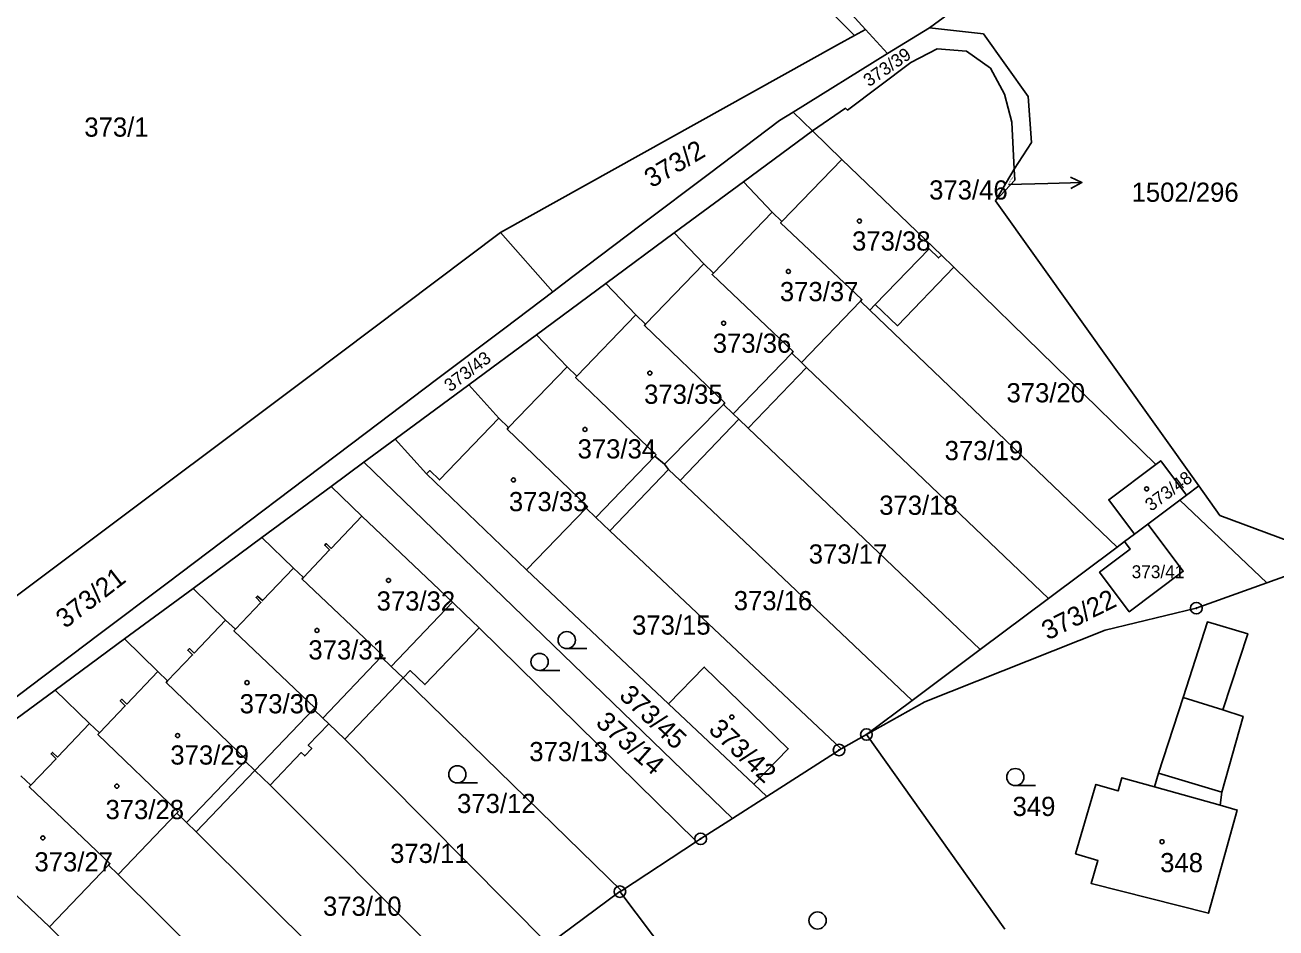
# Model space of a CAD drawing. Extents: x -737240 to -735272, y -1119606 to -1117878.
# Drawn here: x -736917.1 to -736806.3, y -1118323.1 to -1118243.1 of the extents above; entities that cross this region are included whole.
import ezdxf

# ---------------------------------------------------------------- set-up
doc = ezdxf.new("R2010")
doc.units = 0
for name, color, linetype in [('Level 1', 7, 'Continuous'), ('Level 13', 7, 'Continuous'), ('Level 16', 7, 'Continuous'), ('Level 18', 7, 'Continuous'), ('Level 19', 7, 'Continuous'), ('Level 25', 7, 'Continuous'), ('Level 4', 7, 'Continuous')]:
    doc.layers.add(name, color=color, linetype=linetype)

msp = doc.modelspace()

# ---------------------------------------------------------------- linework, layer by layer
at = {"layer": 'Level 1'}
for p, q in [((-736837, -1118243.36), (-736820.32, -1118231.12)), ((-736843.65, -1118244.05), (-736842.68, -1118243.51)), ((-736842.68, -1118243.51), (-736840.73, -1118245.65)), ((-736840.73, -1118245.65), (-736849.09, -1118250.83)), ((-736847.37, -1118252.5), (-736849.09, -1118250.83)), ((-736853.47, -1118257.01), (-736847.37, -1118252.5)), ((-736847.37, -1118252.5), (-736844.78, -1118255.02)), ((-736844.78, -1118255.02), (-736835.96, -1118263.49)), ((-736831.17, -1118258.7), (-736829.51, -1118255.9)), ((-736859.61, -1118261.54), (-736853.47, -1118257.01)), ((-736853.47, -1118257.01), (-736850.93, -1118259.69)), ((-736850.93, -1118259.69), (-736850.07, -1118260.52)), ((-736870.36, -1118266.74), (-736875, -1118261.5)), ((-736865.66, -1118266.02), (-736859.61, -1118261.54)), ((-736859.61, -1118261.54), (-736856.99, -1118264.26)), ((-736856.99, -1118264.26), (-736856.12, -1118265.09)), ((-736835.96, -1118263.49), (-736834.85, -1118264.56)), ((-736834.85, -1118264.56), (-736816.96, -1118282.03)), ((-736871.8, -1118270.56), (-736865.66, -1118266.02)), ((-736865.66, -1118266.02), (-736863, -1118268.79)), ((-736848.34, -1118273), (-736843.11, -1118267.57)), ((-736843.11, -1118267.57), (-736842.28, -1118268.37)), ((-736842.28, -1118268.37), (-736841.81, -1118267.88)), ((-736863, -1118268.79), (-736862.14, -1118269.61)), ((-736842.28, -1118268.37), (-736820.41, -1118289.36)), ((-736877.78, -1118274.98), (-736871.8, -1118270.56)), ((-736871.8, -1118270.56), (-736869.08, -1118273.38)), ((-736849.2, -1118272.17), (-736848.34, -1118273)), ((-736869.08, -1118273.38), (-736868.22, -1118274.21)), ((-736847.89, -1118273.44), (-736848.34, -1118273)), ((-736853.07, -1118278.82), (-736847.89, -1118273.44)), ((-736847.89, -1118273.44), (-736826.48, -1118293.9)), ((-736884.32, -1118279.81), (-736877.78, -1118274.98)), ((-736877.78, -1118274.98), (-736875.13, -1118277.95)), ((-736855.25, -1118276.72), (-736854.38, -1118277.56)), ((-736854.38, -1118277.56), (-736853.88, -1118278.04)), ((-736875.13, -1118277.95), (-736874.27, -1118278.78)), ((-736859.09, -1118283.46), (-736853.88, -1118278.04)), ((-736853.88, -1118278.04), (-736853.07, -1118278.82)), ((-736853.07, -1118278.82), (-736832.52, -1118298.42)), ((-736884.32, -1118279.81), (-736887.09, -1118281.85)), ((-736881.53, -1118282.87), (-736884.32, -1118279.81)), ((-736889.98, -1118283.98), (-736887.09, -1118281.85)), ((-736887.09, -1118281.85), (-736854.45, -1118313.38)), ((-736861.33, -1118281.31), (-736860.46, -1118282)), ((-736860.46, -1118282), (-736860.1, -1118282.49)), ((-736872.68, -1118291.38), (-736881.53, -1118282.87)), ((-736865.32, -1118287.91), (-736860.1, -1118282.49)), ((-736860.1, -1118282.49), (-736859.09, -1118283.46)), ((-736896.13, -1118288.52), (-736889.98, -1118283.98)), ((-736887.26, -1118286.61), (-736889.98, -1118283.98)), ((-736859.09, -1118283.46), (-736838.55, -1118302.94)), ((-736814.25, -1118284.75), (-736813.17, -1118283.94)), ((-736817.68, -1118287.32), (-736814.86, -1118285.21)), ((-736814.86, -1118285.21), (-736814.25, -1118284.75)), ((-736814.86, -1118285.21), (-736807.16, -1118292.52)), ((-736879.25, -1118294.24), (-736887.26, -1118286.61)), ((-736872.68, -1118291.38), (-736867.41, -1118285.9)), ((-736867.41, -1118285.9), (-736866.54, -1118286.73)), ((-736866.54, -1118286.73), (-736865.32, -1118287.91)), ((-736818.86, -1118288.2), (-736817.68, -1118287.32)), ((-736902.2, -1118293.01), (-736896.13, -1118288.52)), ((-736896.13, -1118288.52), (-736893.31, -1118291.22)), ((-736865.32, -1118287.91), (-736844.83, -1118307.23)), ((-736819.74, -1118288.86), (-736820.41, -1118289.36)), ((-736818.86, -1118288.2), (-736819.74, -1118288.86)), ((-736820.41, -1118289.36), (-736826.48, -1118293.9)), ((-736893.31, -1118291.22), (-736892.44, -1118292.05)), ((-736860.1, -1118303.25), (-736872.68, -1118291.38)), ((-736908.27, -1118297.49), (-736902.2, -1118293.01)), ((-736902.2, -1118293.01), (-736899.32, -1118295.82)), ((-736826.48, -1118293.9), (-736832.52, -1118298.42)), ((-736899.32, -1118295.82), (-736898.46, -1118296.64)), ((-736876.87, -1118296.51), (-736857.65, -1118315.44)), ((-736914.42, -1118302.03), (-736908.27, -1118297.49)), ((-736908.27, -1118297.49), (-736905.32, -1118300.38)), ((-736832.52, -1118298.42), (-736838.55, -1118302.94)), ((-736885.54, -1118299.09), (-736884.67, -1118299.92)), ((-736884.67, -1118299.92), (-736883.6, -1118300.94)), ((-736905.32, -1118300.38), (-736904.46, -1118301.21)), ((-736888.78, -1118306.36), (-736883.6, -1118300.94)), ((-736883.6, -1118300.94), (-736864.29, -1118319.79)), ((-736920.49, -1118306.51), (-736914.42, -1118302.03)), ((-736914.42, -1118302.03), (-736911.38, -1118304.99)), ((-736852.56, -1118310.36), (-736860.1, -1118303.25)), ((-736838.55, -1118302.94), (-736842.59, -1118305.96)), ((-736816.74, -1118309.38), (-736814.55, -1118302.67)), ((-736891.55, -1118303.72), (-736890.72, -1118304.51)), ((-736911.38, -1118304.99), (-736910.5, -1118305.82)), ((-736890.72, -1118304.51), (-736890.19, -1118305.02)), ((-736890.19, -1118305.02), (-736888.78, -1118306.36)), ((-736888.78, -1118306.36), (-736870.74, -1118324.56)), ((-736844.83, -1118307.23), (-736842.59, -1118305.96)), ((-736830.33, -1118323.18), (-736842.59, -1118305.96)), ((-736897.58, -1118308.33), (-736896.74, -1118309.14)), ((-736917.46, -1118309.61), (-736916.57, -1118310.45)), ((-736901.92, -1118314.56), (-736896.74, -1118309.14)), ((-736896.74, -1118309.14), (-736895.38, -1118310.44)), ((-736817.09, -1118310.6), (-736816.74, -1118309.38)), ((-736895.38, -1118310.44), (-736876.8, -1118329.06)), ((-736851.42, -1118311.44), (-736852.56, -1118310.36)), ((-736811.12, -1118311.06), (-736811.28, -1118312.22)), ((-736854.45, -1118313.38), (-736851.42, -1118311.44)), ((-736908.82, -1118318.35), (-736903.63, -1118312.93)), ((-736903.63, -1118312.93), (-736902.77, -1118313.76)), ((-736902.77, -1118313.76), (-736901.92, -1118314.56)), ((-736914.92, -1118323), (-736923.81, -1118314.54)), ((-736882.86, -1118333.56), (-736901.92, -1118314.56)), ((-736864.29, -1118319.79), (-736857.65, -1118315.44)), ((-736914.92, -1118323), (-736909.68, -1118317.52)), ((-736909.68, -1118317.52), (-736908.82, -1118318.35)), ((-736888.89, -1118338.12), (-736908.82, -1118318.35)), ((-736870.74, -1118324.56), (-736864.42, -1118319.87)), ((-736864.42, -1118319.87), (-736864.29, -1118319.79)), ((-736850.19, -1118338.73), (-736864.42, -1118319.87)), ((-736895.05, -1118342.8), (-736914.92, -1118323))]:
    msp.add_line(p, q, dxfattribs=at)
for points in [[(-736867.36, -1118216.03), (-736850.67, -1118236.94), (-736843.65, -1118244.05)], [(-736837, -1118243.36), (-736840.73, -1118245.65), (-736842.68, -1118243.51), (-736844.83, -1118241.16), (-736843.23, -1118238.13), (-736842.6, -1118236.94)], [(-736843.23, -1118238.13), (-736844.83, -1118241.16), (-736842.68, -1118243.51)], [(-736840.73, -1118245.65), (-736837, -1118243.36), (-736832.24, -1118243.9), (-736828.26, -1118249.44), (-736827.99, -1118253.54), (-736829.51, -1118255.9)], [(-736829.51, -1118255.9), (-736827.99, -1118253.54), (-736828.26, -1118249.44), (-736832.24, -1118243.9), (-736837, -1118243.36)], [(-736843.65, -1118244.05), (-736845.15, -1118244.88), (-736875, -1118261.5)], [(-736829.51, -1118255.9), (-736829.72, -1118251.73), (-736830.38, -1118249.24), (-736831.6, -1118246.95), (-736833.73, -1118245.45), (-736836.33, -1118245.24), (-736838.66, -1118246.43), (-736844.26, -1118250.66), (-736844.45, -1118250.5), (-736847.37, -1118252.5)], [(-736849.09, -1118250.83), (-736850.3, -1118251.58), (-736856.49, -1118256.26), (-736862.53, -1118260.82), (-736868.57, -1118265.39), (-736870.36, -1118266.74)], [(-736831.17, -1118258.7), (-736829.46, -1118256.86), (-736829.51, -1118255.9)], [(-736829.51, -1118255.9), (-736831.17, -1118258.7), (-736813.17, -1118283.94)], [(-736791.91, -1118293.76), (-736811.3, -1118286.57), (-736813.17, -1118283.94), (-736831.17, -1118258.7)], [(-736850.07, -1118260.52), (-736850.19, -1118260.65), (-736842.99, -1118267.44), (-736843.11, -1118267.57)], [(-736875, -1118261.5), (-736892.05, -1118274.35), (-736933.2, -1118305.18), (-736958.26, -1118323.95)], [(-736856.12, -1118265.09), (-736856.25, -1118265.22), (-736849.08, -1118272.04), (-736849.2, -1118272.17)], [(-736841.81, -1118267.88), (-736839.85, -1118269.76), (-736834.85, -1118264.56)], [(-736870.36, -1118266.74), (-736874.61, -1118269.96), (-736880.65, -1118274.52), (-736886.84, -1118279.2), (-736892.27, -1118283.31), (-736898.46, -1118287.98), (-736904.5, -1118292.55), (-736910.54, -1118297.11), (-736916.59, -1118301.68), (-736922.63, -1118306.25), (-736928.81, -1118310.93), (-736934.25, -1118315.04), (-736940.43, -1118319.71), (-736946.48, -1118324.28), (-736952.51, -1118328.85), (-736954.23, -1118330.14)], [(-736862.14, -1118269.61), (-736862.24, -1118269.72), (-736855.13, -1118276.59), (-736855.25, -1118276.72)], [(-736868.22, -1118274.21), (-736868.34, -1118274.34), (-736861.21, -1118281.18), (-736861.33, -1118281.31)], [(-736874.27, -1118278.78), (-736874.39, -1118278.91), (-736867.29, -1118285.77), (-736867.41, -1118285.9)], [(-736816.96, -1118282.03), (-736821.14, -1118285.16), (-736818.86, -1118288.2)], [(-736814.25, -1118284.75), (-736816.53, -1118281.71), (-736816.96, -1118282.03)], [(-736813.17, -1118283.94), (-736811.3, -1118286.57), (-736791.91, -1118293.76), (-736794.71, -1118295.2)], [(-736819.74, -1118288.86), (-736819.23, -1118289.54), (-736821.95, -1118291.58), (-736819.33, -1118295.08), (-736814.55, -1118291.5), (-736817.68, -1118287.32)], [(-736892.44, -1118292.05), (-736892.56, -1118292.18), (-736885.41, -1118298.96), (-736885.54, -1118299.09)], [(-736807.16, -1118292.52), (-736805.26, -1118291.83), (-736794.71, -1118295.2)], [(-736842.59, -1118305.96), (-736837.43, -1118303.07), (-736821.47, -1118296.71), (-736813.39, -1118294.77), (-736807.16, -1118292.52)], [(-736876.87, -1118296.51), (-736878.18, -1118295.27), (-736879.25, -1118294.24)], [(-736898.46, -1118296.64), (-736898.59, -1118296.76), (-736891.43, -1118303.59), (-736891.55, -1118303.72)], [(-736883.6, -1118300.94), (-736882.98, -1118300.29), (-736881.68, -1118301.53), (-736876.87, -1118296.51)], [(-736814.55, -1118302.67), (-736812.41, -1118295.99), (-736808.84, -1118297.03), (-736811.04, -1118303.78)], [(-736852.56, -1118310.36), (-736849.51, -1118307.21), (-736856.95, -1118299.98), (-736860.1, -1118303.25)], [(-736904.46, -1118301.21), (-736904.58, -1118301.34), (-736897.46, -1118308.2), (-736897.58, -1118308.33)], [(-736811.04, -1118303.78), (-736809.23, -1118304.35), (-736811.12, -1118311.06)], [(-736895.38, -1118310.44), (-736892.62, -1118307.56), (-736892.32, -1118307.85), (-736891.69, -1118307.19), (-736892, -1118306.9), (-736890.19, -1118305.02)], [(-736910.5, -1118305.82), (-736910.62, -1118305.95), (-736903.51, -1118312.8), (-736903.63, -1118312.93)], [(-736851.42, -1118311.44), (-736845.01, -1118307.33), (-736844.83, -1118307.23)], [(-736811.28, -1118312.22), (-736809.76, -1118312.65), (-736812.1, -1118321.05), (-736812.31, -1118321.79), (-736822.7, -1118319.14), (-736822.1, -1118317.1), (-736824.08, -1118316.52), (-736822.28, -1118310.37), (-736820.31, -1118310.95), (-736819.97, -1118309.79), (-736817.09, -1118310.6)], [(-736916.57, -1118310.45), (-736916.7, -1118310.58), (-736909.56, -1118317.39), (-736909.68, -1118317.52)], [(-736857.65, -1118315.44), (-736857.27, -1118315.19), (-736854.45, -1118313.38)]]:
    msp.add_lwpolyline(points, dxfattribs=at)
at = {"layer": 'Level 13'}
for points in [[(-736844.83, -1118241.16), (-736842.68, -1118243.51), (-736840.73, -1118245.65), (-736837, -1118243.36), (-736832.24, -1118243.9), (-736828.26, -1118249.44), (-736827.99, -1118253.54), (-736829.51, -1118255.9), (-736831.17, -1118258.7), (-736813.17, -1118283.94), (-736811.3, -1118286.57), (-736791.91, -1118293.76), (-736794.71, -1118295.2), (-736805.96, -1118326.82), (-736807.89, -1118331.08), (-736810.63, -1118335.06), (-736813.74, -1118339.04), (-736816.74, -1118342.26), (-736812.36, -1118341.68), (-736813.93, -1118356.08), (-736816.01, -1118355.86)], [(-736844.83, -1118241.16), (-736842.68, -1118243.51), (-736840.73, -1118245.65), (-736837, -1118243.36), (-736832.24, -1118243.9), (-736828.26, -1118249.44), (-736827.99, -1118253.54), (-736829.51, -1118255.9), (-736831.17, -1118258.7), (-736813.17, -1118283.94), (-736811.3, -1118286.57), (-736791.91, -1118293.76), (-736794.71, -1118295.2), (-736805.96, -1118326.82), (-736807.89, -1118331.08), (-736810.63, -1118335.06), (-736813.74, -1118339.04), (-736816.74, -1118342.26), (-736812.36, -1118341.68), (-736813.93, -1118356.08), (-736816.01, -1118355.86), (-736818.92, -1118355.54), (-736835.77, -1118366.08)]]:
    msp.add_lwpolyline(points, dxfattribs=at)
at = {"layer": 'Level 16'}
for points in [[(-736824.533, -1118256.601), (-736823.521, -1118257.077), (-736824.508, -1118257.601)], [(-736830.01, -1118257.26), (-736826.52, -1118257.15), (-736823.521, -1118257.077)]]:
    msp.add_lwpolyline(points, dxfattribs=at)
at = {"layer": 'Level 25'}
for p, q in [((-736867.338, -1118298.35), (-736869.12, -1118298.35)), ((-736869.748, -1118300.28), (-736871.53, -1118300.28)), ((-736877.028, -1118310.24), (-736878.81, -1118310.24)), ((-736827.628, -1118310.48), (-736829.41, -1118310.48))]:
    msp.add_line(p, q, dxfattribs=at)
for centre, major_axis, ratio in [((-736843.21, -1118260.48), (0.18, 0), 0.9848078), ((-736849.5, -1118264.95), (0.18, 0), 0.9848078), ((-736855.24, -1118269.53), (0.18, 0), 0.9848078), ((-736861.77, -1118273.95), (0.18, 0), 0.9848078), ((-736867.51, -1118278.94), (0.18, 0), 0.9848078), ((-736873.84, -1118283.41), (0.18, 0), 0.9848078), ((-736817.79, -1118284.2), (0.18, 0), 0.9848078), ((-736884.9, -1118292.31), (0.18, 0), 0.9848078), ((-736813.39, -1118294.77), (0.516, 0), 0.9848078), ((-736813.39, -1118294.77), (0.0375, 0), 0.9848078), ((-736891.24, -1118296.74), (0.18, 0), 0.9848078), ((-736869.12, -1118297.594), (0.764, 0), 0.9894236), ((-736871.53, -1118299.524), (0.764, 0), 0.9894236), ((-736897.43, -1118301.36), (0.18, 0), 0.9848078), ((-736854.51, -1118304.41), (0.18, 0), 0.9848078), ((-736842.59, -1118305.96), (0.516, 0), 0.9848078), ((-736903.57, -1118306.05), (0.18, 0), 0.9848078), ((-736842.59, -1118305.96), (0.0375, 0), 0.9848078), ((-736845.01, -1118307.33), (0.516, 0), 0.9848078), ((-736845.01, -1118307.33), (0.0375, 0), 0.9848078), ((-736878.81, -1118309.484), (0.764, 0), 0.9894236), ((-736829.41, -1118309.724), (0.764, 0), 0.9894236), ((-736908.95, -1118310.53), (0.18, 0), 0.9848078), ((-736915.5, -1118315.11), (0.18, 0), 0.9848078), ((-736857.27, -1118315.19), (0.516, 0), 0.9848078), ((-736857.27, -1118315.19), (0.0375, 0), 0.9848078), ((-736816.42, -1118315.45), (0.18, 0), 0.9848078), ((-736864.42, -1118319.87), (0.516, 0), 0.9848078), ((-736864.42, -1118319.87), (0.0375, 0), 0.9848078), ((-736846.92, -1118322.424), (0.764, 0), 0.9894236)]:
    msp.add_ellipse(centre, major_axis=major_axis, ratio=ratio, dxfattribs=at)
at = {"layer": 'Level 4'}
for p, q in [((-736850.07, -1118260.52), (-736844.78, -1118255.02)), ((-736850.93, -1118259.69), (-736856.12, -1118265.09)), ((-736862.14, -1118269.61), (-736856.99, -1118264.26)), ((-736863, -1118268.79), (-736868.22, -1118274.21)), ((-736849.2, -1118272.17), (-736854.38, -1118277.56)), ((-736869.08, -1118273.38), (-736874.27, -1118278.78)), ((-736860.46, -1118282), (-736855.25, -1118276.72)), ((-736861.33, -1118281.31), (-736866.54, -1118286.73)), ((-736884.67, -1118299.92), (-736879.25, -1118294.24)), ((-736890.72, -1118304.51), (-736885.54, -1118299.09)), ((-736811.04, -1118303.78), (-736814.55, -1118302.67)), ((-736896.74, -1118309.14), (-736891.55, -1118303.72)), ((-736897.58, -1118308.33), (-736902.77, -1118313.76)), ((-736811.12, -1118311.06), (-736816.74, -1118309.38)), ((-736811.28, -1118312.22), (-736817.09, -1118310.6))]:
    msp.add_line(p, q, dxfattribs=at)
for points in [[(-736835.96, -1118263.49), (-736836.21, -1118263.75), (-736837.05, -1118262.93), (-736841.81, -1118267.88)], [(-736875.13, -1118277.95), (-736880.39, -1118283.41), (-736881.25, -1118282.58), (-736881.53, -1118282.87)], [(-736887.26, -1118286.61), (-736889.98, -1118289.47), (-736890.41, -1118289.05), (-736890.55, -1118289.2), (-736890.12, -1118289.61), (-736892.44, -1118292.05)], [(-736893.31, -1118291.22), (-736896.05, -1118294.1), (-736896.49, -1118293.69), (-736896.62, -1118293.83), (-736896.19, -1118294.25), (-736898.46, -1118296.64)], [(-736899.32, -1118295.82), (-736902.11, -1118298.75), (-736902.53, -1118298.35), (-736902.67, -1118298.5), (-736902.25, -1118298.9), (-736904.46, -1118301.21)], [(-736905.32, -1118300.38), (-736908.07, -1118303.26), (-736908.52, -1118302.84), (-736908.65, -1118302.98), (-736908.2, -1118303.41), (-736910.5, -1118305.82)], [(-736911.38, -1118304.99), (-736914.2, -1118307.96), (-736914.64, -1118307.54), (-736914.77, -1118307.68), (-736914.33, -1118308.1), (-736916.57, -1118310.45)]]:
    msp.add_lwpolyline(points, dxfattribs=at)

# ---------------------------------------------------------------- texts
at = {"layer": 'Level 16'}
msp.add_text('1502/296', height=1.7, dxfattribs=at).set_placement((-736819.12, -1118258.78))
at = {"layer": 'Level 18'}
for s, height, rotation, p in [('373/39', 1.14, 34.60572, (-736842.363, -1118248.639)), ('373/2', 1.7, 30.73545, (-736861.603, -1118257.594)), ('1502/296', 0.1, 57.30057, (-736829.902, -1118257.092)), ('373/43', 1.14, 37.1583, (-736879.43, -1118275.66)), ('373/21', 1.7, 37.79469, (-736913.515, -1118296.627)), ('373/22', 1.7, 26.44515, (-736826.537, -1118297.634)), ('373/45', 1.7, 316.85022, (-736864.58, -1118302.634)), ('373/14', 1.7, 318.46176, (-736866.651, -1118305.041))]:
    msp.add_text(s, height=height, rotation=rotation, dxfattribs=at).set_placement(p)
for s, height, p in [('373/1', 1.7, (-736911.83, -1118253.01)), ('373/46', 1.7, (-736837.04, -1118258.58)), ('373/20', 1.7, (-736830.19, -1118276.54)), ('373/19', 1.7, (-736835.67, -1118281.66)), ('373/18', 1.7, (-736841.46, -1118286.5)), ('373/17', 1.7, (-736847.7, -1118290.82)), ('373/41', 1.14, (-736819.11, -1118292.11)), ('373/16', 1.7, (-736854.34, -1118294.95)), ('373/15', 1.7, (-736863.34, -1118297.11)), ('373/13', 1.7, (-736872.44, -1118308.32)), ('373/12', 1.7, (-736878.83, -1118312.91)), ('349', 1.7, (-736829.655, -1118313.17)), ('373/11', 1.7, (-736884.76, -1118317.33)), ('373/10', 1.7, (-736890.7, -1118322.01))]:
    msp.add_text(s, height=height, dxfattribs=at).set_placement(p)
at = {"layer": 'Level 19'}
for s, p in [('373/38', (-736843.865, -1118263.1)), ('373/37', (-736850.255, -1118267.58)), ('373/36', (-736856.195, -1118272.15)), ('373/35', (-736862.275, -1118276.67)), ('373/34', (-736868.165, -1118281.51)), ('373/33', (-736874.245, -1118286.18)), ('373/32', (-736885.955, -1118294.98)), ('373/31', (-736891.995, -1118299.31)), ('373/30', (-736898.075, -1118304.08)), ('373/29', (-736904.215, -1118308.62)), ('373/28', (-736909.955, -1118313.45)), ('373/27', (-736916.245, -1118318.08)), ('348', (-736816.59, -1118318.15))]:
    msp.add_text(s, height=1.7, dxfattribs=at).set_placement(p)
for s, height, rotation, p in [('373/48', 1.14, 36.38439, (-736817.394, -1118286.237)), ('373/42', 1.7, 317.0745, (-736856.662, -1118305.636))]:
    msp.add_text(s, height=height, rotation=rotation, dxfattribs=at).set_placement(p)

doc.saveas('drawing.dxf')
